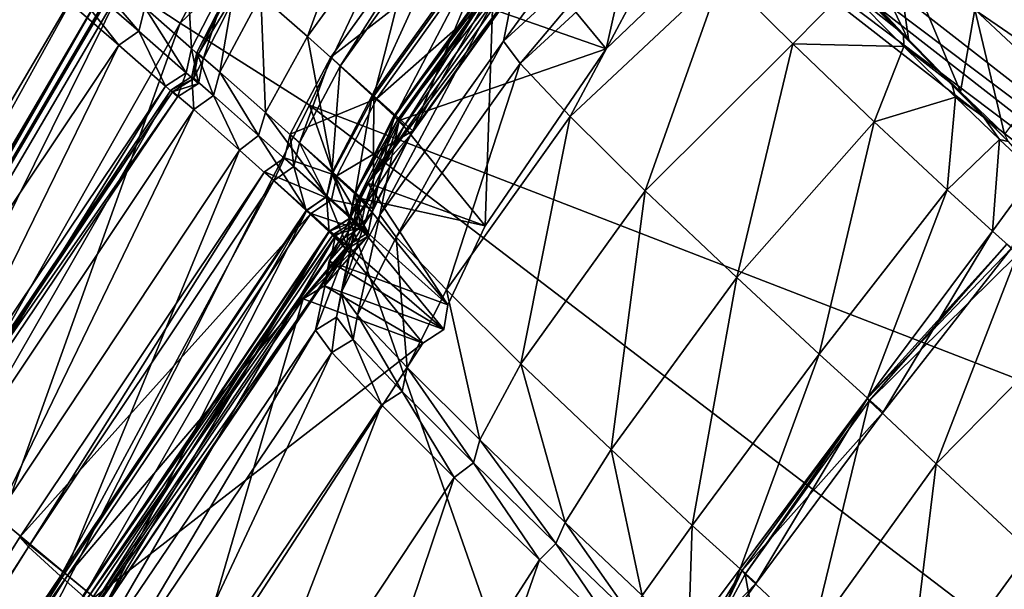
# Model space of a CAD drawing. Header units: millimetres. Extents: x 2387 to 13955, y -4964 to 364.
# Tile 916 of 1056: x 4475.01 to 4483.06, y 206.62 to 211.27. Entities that reach past the tile are written whole.
import ezdxf

# ---------------------------------------------------------------- set-up
doc = ezdxf.new("R2010")
doc.units = ezdxf.units.MM
doc.header["$MEASUREMENT"] = 0
doc.layers.add('Predefinito', color=7, linetype='Continuous', true_color=0x000000)

# ---------------------------------------------------------------- blocks, each defined once
blk = doc.blocks.new('Blocco 08')
at = {"layer": 'Predefinito'}
for points in [[(-456.5203, -63.6541, 774.955), (-447.3394, -70.8139, 729.9632), (-446.2287, -70.9993, 730.2546)], [(-446.2287, -70.9993, 730.2546), (-455.4466, -63.8082, 775.3574), (-456.5203, -63.6541, 774.955)], [(-455.4466, -63.8082, 775.3574), (-446.2287, -70.9993, 730.2546), (-444.768, -70.0192, 730.3865)], [(-447.0364, -71.9284, 730.2269), (-456.2589, -64.7375, 775.3282), (-457.0427, -66.3097, 775.4186)], [(-456.2589, -64.7375, 775.3282), (-447.0364, -71.9284, 730.2269), (-447.3786, -70.86, 729.96)], [(-447.8025, -73.5097, 730.2833), (-457.0427, -66.3097, 775.4186), (-458.0989, -67.7052, 775.3619)], [(-457.0427, -66.3097, 775.4186), (-447.8025, -73.5097, 730.2833), (-447.0364, -71.9284, 730.2269)], [(-448.8542, -74.9034, 730.2335), (-458.0989, -67.7052, 775.3619), (-458.6128, -68.2147, 775.2918)], [(-458.0989, -67.7052, 775.3619), (-448.8542, -74.9034, 730.2335), (-447.8025, -73.5097, 730.2833)], [(-461.793, -70.6076, 782.035), (-461.3259, -70.9176, 780.265), (-459.6984, -67.8557, 780.2713)], [(-458.8171, -68.5262, 775.2842), (-459.6984, -67.8557, 780.2713), (-461.3259, -70.9176, 780.265)], [(-449.3709, -75.4082, 730.1806), (-458.6128, -68.2147, 775.2918), (-458.784, -68.3246, 775.2535)], [(-458.6128, -68.2147, 775.2918), (-449.3709, -75.4082, 730.1806), (-448.8542, -74.9034, 730.2335)], [(-449.5454, -75.5168, 730.1506), (-458.784, -68.3246, 775.2535), (-458.8171, -68.5262, 775.2842)], [(-458.784, -68.3246, 775.2535), (-449.5454, -75.5168, 730.1506), (-449.3709, -75.4082, 730.1806)], [(-461.3259, -70.9176, 780.265), (-460.2669, -71.5867, 775.2701), (-458.8171, -68.5262, 775.2842)], [(-449.5736, -75.7193, 730.1734), (-458.8171, -68.5262, 775.2842), (-460.2669, -71.5867, 775.2701)], [(-458.8171, -68.5262, 775.2842), (-449.5736, -75.7193, 730.1734), (-449.5454, -75.5168, 730.1506)], [(-458.6826, -71.0632, 28.3447), (-458.5304, -70.2932, 77.5342), (-457.2751, -69.1434, 77.5771)], [(-457.2751, -69.1434, 77.5771), (-457.4228, -69.9128, 28.3986), (-458.6826, -71.0632, 28.3447)], [(-460.2843, -71.027, 427.3344), (-460.6659, -70.6911, 429.7027), (-459.6439, -69.2749, 429.7283)], [(-459.6439, -69.2749, 429.7283), (-459.2598, -69.6128, 427.3475), (-460.2843, -71.027, 427.3344)], [(-455.3693, -71.0635, 19.046), (-455.8374, -70.5909, 21.8104), (-456.0733, -69.5978, 21.5477)], [(-456.0733, -69.5978, 21.5477), (-455.4971, -70.1699, 18.5871), (-455.3693, -71.0635, 19.046)], [(-454.2372, -71.3598, 16.2091), (-454.8321, -70.8042, 16.9243), (-453.6946, -69.5481, 16.73)], [(-459.7408, -71.5119, 426.5328), (-460.2843, -71.027, 427.3344), (-459.2598, -69.6128, 427.3475)], [(-459.2598, -69.6128, 427.3475), (-458.7195, -70.0955, 426.5506), (-459.7408, -71.5119, 426.5328)], [(-457.8427, -71.1269, 218.5394), (-458.7732, -70.8034, 360.4246), (-457.5114, -69.6484, 360.4532)], [(-457.5114, -69.6484, 360.4532), (-456.6017, -69.9411, 218.5807), (-457.8427, -71.1269, 218.5394)], [(-467.5919, -78.8592, 787.9839), (-462.4532, -70.1332, 788.1242), (-463.0234, -69.6915, 788.9097)], [(-460.0161, -71.2673, 422.9284), (-460.093, -71.1958, 425.3433), (-459.0721, -69.7787, 425.3953)], [(-458.7007, -70.1132, 426.3401), (-459.0721, -69.7787, 425.3953), (-460.093, -71.1958, 425.3433)], [(-459.0721, -69.7787, 425.3953), (-458.9974, -69.8498, 422.9658), (-460.0161, -71.2673, 422.9284)], [(-459.757, -71.5088, 420.5203), (-460.0161, -71.2673, 422.9284), (-458.9974, -69.8498, 422.9658)], [(-458.9974, -69.8498, 422.9658), (-458.7373, -70.0906, 420.5441), (-459.757, -71.5088, 420.5203)], [(-458.547, -71.2467, 24.9658), (-458.6826, -71.0632, 28.3447), (-457.4228, -69.9128, 28.3986)], [(-457.4228, -69.9128, 28.3986), (-457.2918, -70.0927, 25.0462), (-458.547, -71.2467, 24.9658)], [(-458.5304, -70.2932, 77.5342), (-457.8427, -71.1269, 218.5394), (-456.6017, -69.9411, 218.5807)], [(-462.4532, -70.1332, 788.1242), (-467.5919, -78.8592, 787.9839), (-467.1665, -79.1375, 785.6185)], [(-467.1665, -79.1375, 785.6185), (-462.0479, -70.4326, 785.7742), (-462.4532, -70.1332, 788.1242)], [(-461.6613, -70.983, 435.3233), (-462.4702, -70.2798, 440.3502), (-462.4272, -70.0839, 440.3204)], [(-462.4272, -70.0839, 440.3204), (-461.6145, -70.7883, 435.2885), (-461.6613, -70.983, 435.3233)], [(-461.2332, -71.1252, 433.4865), (-461.6145, -70.7883, 435.2885), (-461.2842, -70.1588, 435.2443)], [(-461.2842, -70.1588, 435.2443), (-460.9067, -70.4931, 433.4556), (-461.2332, -71.1252, 433.4865)], [(-460.093, -71.1958, 425.3433), (-459.7179, -71.5316, 426.295), (-458.7007, -70.1132, 426.3401)], [(-459.5718, -71.6792, 419.5992), (-459.757, -71.5088, 420.5203), (-458.7373, -70.0906, 420.5441)], [(-459.4239, -71.7957, 426.4631), (-459.7408, -71.5119, 426.5328), (-458.7195, -70.0955, 426.5506)], [(-458.4064, -70.3768, 426.4951), (-458.7007, -70.1132, 426.3401), (-459.7179, -71.5316, 426.295)], [(-458.7373, -70.0906, 420.5441), (-458.554, -70.2597, 419.6237), (-459.5718, -71.6792, 419.5992)], [(-458.7195, -70.0955, 426.5506), (-458.4064, -70.3768, 426.4951), (-459.4239, -71.7957, 426.4631)], [(-458.1383, -71.6796, 21.3925), (-458.547, -71.2467, 24.9658), (-457.2918, -70.0927, 25.0462)], [(-457.2918, -70.0927, 25.0462), (-456.8946, -70.5147, 21.5214), (-458.1383, -71.6796, 21.3925)], [(-456.2035, -70.1979, 25.1898), (-455.8374, -70.5909, 21.8104), (-455.415, -71.006, 21.9928)], [(-455.415, -71.006, 21.9928), (-455.7615, -70.6333, 25.2756), (-456.2035, -70.1979, 25.1898)], [(-454.9492, -71.4768, 17.6144), (-455.3693, -71.0635, 19.046), (-455.4971, -70.1699, 18.5871)], [(-455.4971, -70.1699, 18.5871), (-454.8321, -70.8042, 16.9243), (-454.9492, -71.4768, 17.6144)], [(-461.8254, -71.0954, 435.2816), (-462.6379, -70.3906, 440.3134), (-462.4702, -70.2798, 440.3502)], [(-462.4702, -70.2798, 440.3502), (-461.6613, -70.983, 435.3233), (-461.8254, -71.0954, 435.2816)], [(-458.5304, -70.2932, 77.5342), (-458.6826, -71.0632, 28.3447), (-459.6936, -72.4804, 28.3118)], [(-459.6936, -72.4804, 28.3118), (-459.5352, -71.7106, 77.4998), (-458.5304, -70.2932, 77.5342)], [(-459.4374, -71.8224, 412.2115), (-459.5775, -71.6759, 417.3605), (-458.5621, -70.2553, 417.4057)], [(-458.5307, -70.2816, 419.2552), (-458.5621, -70.2553, 417.4057), (-459.5775, -71.6759, 417.3605)], [(-459.5775, -71.6759, 417.3605), (-459.5466, -71.7023, 419.2133), (-458.5307, -70.2816, 419.2552)], [(-459.4913, -71.7513, 419.4149), (-459.5718, -71.6792, 419.5992), (-458.554, -70.2597, 419.6237)], [(-458.4752, -70.3314, 419.4467), (-458.5307, -70.2816, 419.2552), (-459.5466, -71.7023, 419.2133)], [(-457.8427, -71.1269, 218.5394), (-458.5304, -70.2932, 77.5342), (-459.5352, -71.7106, 77.4998)], [(-458.554, -70.2597, 419.6237), (-458.4752, -70.3314, 419.4467), (-459.4913, -71.7513, 419.4149)], [(-458.5621, -70.2553, 417.4057), (-458.4201, -70.4017, 412.2545), (-459.4374, -71.8224, 412.2115)], [(-462.6379, -70.3906, 440.3134), (-461.8254, -71.0954, 435.2816), (-463.8285, -74.0806, 435.1555)], [(-458.4201, -70.4017, 412.2545), (-458.7732, -70.8034, 360.4246), (-459.7899, -72.2232, 360.3871)], [(-459.7899, -72.2232, 360.3871), (-459.4374, -71.8224, 412.2115), (-458.4201, -70.4017, 412.2545)], [(-459.7179, -71.5316, 426.295), (-459.4239, -71.7957, 426.4631), (-458.4064, -70.3768, 426.4951)], [(-459.5466, -71.7023, 419.2133), (-459.4913, -71.7513, 419.4149), (-458.4752, -70.3314, 419.4467)], [(-462.0479, -70.4326, 785.7742), (-467.1665, -79.1375, 785.6185), (-466.9505, -79.293, 783.1985)], [(-466.9505, -79.293, 783.1985), (-461.8369, -70.5818, 783.3663), (-462.0479, -70.4326, 785.7742)], [(-461.8894, -70.533, 782.2072), (-467.0152, -79.2714, 782.049), (-466.9144, -79.3345, 781.8836)], [(-466.9644, -79.2969, 782.2482), (-467.0152, -79.2714, 782.049), (-461.8894, -70.533, 782.2072)], [(-461.8894, -70.533, 782.2072), (-461.8449, -70.5698, 782.4144), (-466.9644, -79.2969, 782.2482)], [(-466.9144, -79.3345, 781.8836), (-461.793, -70.6076, 782.035), (-461.8894, -70.533, 782.2072)], [(-461.1362, -71.21, 433.2844), (-461.2332, -71.1252, 433.4865), (-460.9067, -70.4931, 433.4556)], [(-461.0017, -71.3157, 429.721), (-461.1887, -71.1564, 432.0981), (-460.8654, -70.5231, 432.1207)], [(-460.8576, -70.5344, 433.0732), (-460.8654, -70.5231, 432.1207), (-461.1887, -71.1564, 432.0981)], [(-461.1887, -71.1564, 432.0981), (-461.1773, -71.171, 433.0528), (-460.8576, -70.5344, 433.0732)], [(-460.8154, -70.5744, 433.2802), (-460.8576, -70.5344, 433.0732), (-461.1773, -71.171, 433.0528)], [(-460.9067, -70.4931, 433.4556), (-460.8154, -70.5744, 433.2802), (-461.1362, -71.21, 433.2844)], [(-460.8654, -70.5231, 432.1207), (-460.6659, -70.6911, 429.7027), (-461.0017, -71.3157, 429.721)], [(-457.5243, -72.2861, 18.3666), (-458.1383, -71.6796, 21.3925), (-456.8946, -70.5147, 21.5214)], [(-456.8946, -70.5147, 21.5214), (-456.3177, -71.087, 18.5607), (-457.5243, -72.2861, 18.3666)], [(-456.3177, -71.087, 18.5607), (-456.8946, -70.5147, 21.5214), (-455.877, -70.6357, 21.8104)], [(-466.9505, -79.293, 783.1985), (-466.9644, -79.2969, 782.2482), (-461.8449, -70.5698, 782.4144)], [(-461.8449, -70.5698, 782.4144), (-461.8369, -70.5818, 783.3663), (-466.9505, -79.293, 783.1985)], [(-461.793, -70.6076, 782.035), (-466.9144, -79.3345, 781.8836), (-466.2667, -79.6248, 780.1202)], [(-466.2667, -79.6248, 780.1202), (-461.3259, -70.9176, 780.265), (-461.793, -70.6076, 782.035)], [(-461.1773, -71.171, 433.0528), (-461.1362, -71.21, 433.2844), (-460.8154, -70.5744, 433.2802)], [(-455.877, -70.6357, 21.8104), (-455.4097, -71.1079, 19.0429), (-456.3177, -71.087, 18.5607)], [(-455.7615, -70.6333, 25.2756), (-455.415, -71.006, 21.9928), (-455.877, -70.6357, 21.8104)], [(-455.4097, -71.1079, 19.0429), (-455.877, -70.6357, 21.8104), (-455.415, -71.006, 21.9928)], [(-455.8374, -70.5909, 21.8104), (-455.3693, -71.0635, 19.046), (-455.0198, -71.4126, 19.3578)], [(-455.0198, -71.4126, 19.3578), (-455.415, -71.006, 21.9928), (-455.8374, -70.5909, 21.8104)], [(-460.628, -71.6466, 427.3928), (-461.0017, -71.3157, 429.721), (-460.6659, -70.6911, 429.7027)], [(-460.6659, -70.6911, 429.7027), (-460.2843, -71.027, 427.3344), (-460.628, -71.6466, 427.3928)], [(-461.2759, -71.3216, 433.5137), (-461.6613, -70.983, 435.3233), (-461.6145, -70.7883, 435.2885)], [(-461.6145, -70.7883, 435.2885), (-461.2332, -71.1252, 433.4865), (-461.2759, -71.3216, 433.5137)], [(-458.8315, -72.5715, 218.5049), (-459.7899, -72.2232, 360.3871), (-458.7732, -70.8034, 360.4246)], [(-458.7732, -70.8034, 360.4246), (-457.8427, -71.1269, 218.5394), (-458.8315, -72.5715, 218.5049)], [(-454.5889, -71.8234, 16.9682), (-454.9492, -71.4768, 17.6144), (-454.8321, -70.8042, 16.9243)], [(-454.8321, -70.8042, 16.9243), (-454.2372, -71.3598, 16.2091), (-454.5889, -71.8234, 16.9682)], [(-461.3259, -70.9176, 780.265), (-466.2667, -79.6248, 780.1202), (-464.685, -80.2787, 775.1274)], [(-464.685, -80.2787, 775.1274), (-460.2669, -71.5867, 775.2701), (-461.3259, -70.9176, 780.265)], [(-461.4442, -71.4326, 433.4794), (-461.8254, -71.0954, 435.2816), (-461.6613, -70.983, 435.3233)], [(-461.6613, -70.983, 435.3233), (-461.2759, -71.3216, 433.5137), (-461.4442, -71.4326, 433.4794)], [(-460.0765, -72.1375, 426.5749), (-460.628, -71.6466, 427.3928), (-460.2843, -71.027, 427.3344)], [(-460.2843, -71.027, 427.3344), (-459.7408, -71.5119, 426.5328), (-460.0765, -72.1375, 426.5749)], [(-455.415, -71.006, 21.9928), (-455.0198, -71.4126, 19.3578), (-455.4097, -71.1079, 19.0429)], [(-463.4481, -74.4102, 433.3666), (-463.8285, -74.0806, 435.1555), (-461.8254, -71.0954, 435.2816)], [(-461.8254, -71.0954, 435.2816), (-461.4442, -71.4326, 433.4794), (-463.4481, -74.4102, 433.3666)], [(-461.1752, -71.4089, 433.295), (-461.2759, -71.3216, 433.5137), (-461.2332, -71.1252, 433.4865)], [(-461.2332, -71.1252, 433.4865), (-461.1362, -71.21, 433.2844), (-461.1752, -71.4089, 433.295)], [(-459.5585, -72.6637, 24.9352), (-459.6936, -72.4804, 28.3118), (-458.6826, -71.0632, 28.3447)], [(-458.6826, -71.0632, 28.3447), (-458.547, -71.2467, 24.9658), (-459.5585, -72.6637, 24.9352)], [(-459.5352, -71.7106, 77.4998), (-458.8315, -72.5715, 218.5049), (-457.8427, -71.1269, 218.5394)], [(-456.7768, -72.9932, 16.6249), (-457.5243, -72.2861, 18.3666), (-456.3177, -71.087, 18.5607)], [(-456.3177, -71.087, 18.5607), (-455.653, -71.7216, 16.8966), (-456.7768, -72.9932, 16.6249)], [(-455.653, -71.7216, 16.8966), (-456.3177, -71.087, 18.5607), (-455.4097, -71.1079, 19.0429)], [(-455.4097, -71.1079, 19.0429), (-454.9896, -71.5217, 17.613), (-455.653, -71.7216, 16.8966)], [(-454.9896, -71.5217, 17.613), (-455.4097, -71.1079, 19.0429), (-455.0198, -71.4126, 19.3578)], [(-455.3693, -71.0635, 19.046), (-454.9492, -71.4768, 17.6144), (-454.7627, -71.678, 18.0828)], [(-454.7627, -71.678, 18.0828), (-455.0198, -71.4126, 19.3578), (-455.3693, -71.0635, 19.046)], [(-461.0516, -71.5072, 429.7398), (-461.2288, -71.3528, 432.0875), (-461.1887, -71.1564, 432.0981)], [(-461.1773, -71.171, 433.0528), (-461.1887, -71.1564, 432.0981), (-461.2288, -71.3528, 432.0875)], [(-461.2288, -71.3528, 432.0875), (-461.2155, -71.3702, 433.046), (-461.1773, -71.171, 433.0528)], [(-461.1362, -71.21, 433.2844), (-461.1773, -71.171, 433.0528), (-461.2155, -71.3702, 433.046)], [(-461.1887, -71.1564, 432.0981), (-461.0017, -71.3157, 429.721), (-461.0516, -71.5072, 429.7398)], [(-460.3495, -71.8946, 422.9061), (-460.4253, -71.8232, 425.2842), (-460.093, -71.1958, 425.3433)], [(-459.7179, -71.5316, 426.295), (-460.093, -71.1958, 425.3433), (-460.4253, -71.8232, 425.2842)], [(-460.093, -71.1958, 425.3433), (-460.0161, -71.2673, 422.9284), (-460.3495, -71.8946, 422.9061)], [(-461.2155, -71.3702, 433.046), (-461.1752, -71.4089, 433.295), (-461.1362, -71.21, 433.2844)], [(-460.0851, -72.1392, 420.5453), (-460.3495, -71.8946, 422.9061), (-460.0161, -71.2673, 422.9284)], [(-460.0161, -71.2673, 422.9284), (-459.757, -71.5088, 420.5203), (-460.0851, -72.1392, 420.5453)], [(-459.1493, -73.0942, 21.37), (-459.5585, -72.6637, 24.9352), (-458.547, -71.2467, 24.9658)], [(-458.547, -71.2467, 24.9658), (-458.1383, -71.6796, 21.3925), (-459.1493, -73.0942, 21.37)], [(-461.3472, -71.5174, 433.2774), (-461.4442, -71.4326, 433.4794), (-461.2759, -71.3216, 433.5137)], [(-461.2126, -71.6228, 429.7139), (-461.4006, -71.4631, 432.0898), (-461.2288, -71.3528, 432.0875)], [(-461.2155, -71.3702, 433.046), (-461.2288, -71.3528, 432.0875), (-461.4006, -71.4631, 432.0898)], [(-461.2759, -71.3216, 433.5137), (-461.1752, -71.4089, 433.295), (-461.3472, -71.5174, 433.2774)], [(-461.2288, -71.3528, 432.0875), (-461.0516, -71.5072, 429.7398), (-461.2126, -71.6228, 429.7139)], [(-460.6844, -71.8345, 427.4359), (-461.0516, -71.5072, 429.7398), (-461.0017, -71.3157, 429.721)], [(-461.0017, -71.3157, 429.721), (-460.628, -71.6466, 427.3928), (-460.6844, -71.8345, 427.4359)], [(-463.3545, -74.4881, 433.1896), (-463.4481, -74.4102, 433.3666), (-461.4442, -71.4326, 433.4794)], [(-461.4442, -71.4326, 433.4794), (-461.3472, -71.5174, 433.2774), (-463.3545, -74.4881, 433.1896)], [(-461.4006, -71.4631, 432.0898), (-461.3881, -71.478, 433.0458), (-461.2155, -71.3702, 433.046)], [(-461.1752, -71.4089, 433.295), (-461.2155, -71.3702, 433.046), (-461.3881, -71.478, 433.0458)], [(-461.3881, -71.478, 433.0458), (-461.3472, -71.5174, 433.2774), (-461.1752, -71.4089, 433.295)], [(-455.0198, -71.4126, 19.3578), (-454.7627, -71.678, 18.0828), (-454.9896, -71.5217, 17.613)], [(-463.2113, -74.6142, 429.614), (-463.4094, -74.4442, 432.0318), (-461.4006, -71.4631, 432.0898)], [(-461.3881, -71.478, 433.0458), (-461.4006, -71.4631, 432.0898), (-463.4094, -74.4442, 432.0318)], [(-463.4094, -74.4442, 432.0318), (-463.3987, -74.4513, 432.9854), (-461.3881, -71.478, 433.0458)], [(-461.3472, -71.5174, 433.2774), (-461.3881, -71.478, 433.0458), (-463.3987, -74.4513, 432.9854)], [(-463.3987, -74.4513, 432.9854), (-463.3545, -74.4881, 433.1896), (-461.3472, -71.5174, 433.2774)], [(-461.4006, -71.4631, 432.0898), (-461.2126, -71.6228, 429.7139), (-463.2113, -74.6142, 429.614)], [(-460.8405, -71.9543, 427.3843), (-461.2126, -71.6228, 429.7139), (-461.0516, -71.5072, 429.7398)], [(-461.0516, -71.5072, 429.7398), (-460.6844, -71.8345, 427.4359), (-460.8405, -71.9543, 427.3843)], [(-459.8954, -72.3127, 419.6221), (-460.0851, -72.1392, 420.5453), (-459.757, -71.5088, 420.5203)], [(-459.7475, -72.429, 426.4645), (-460.0765, -72.1375, 426.5749), (-459.7408, -71.5119, 426.5328)], [(-459.757, -71.5088, 420.5203), (-459.5718, -71.6792, 419.5992), (-459.8954, -72.3127, 419.6221)], [(-459.7408, -71.5119, 426.5328), (-459.4239, -71.7957, 426.4631), (-459.7475, -72.429, 426.4645)], [(-455.0571, -72.2772, 16.1829), (-455.653, -71.7216, 16.8966), (-454.9896, -71.5217, 17.613)], [(-454.9896, -71.5217, 17.613), (-454.6286, -71.8678, 16.9665), (-455.0571, -72.2772, 16.1829)], [(-454.6286, -71.8678, 16.9665), (-454.9896, -71.5217, 17.613), (-454.7627, -71.678, 18.0828)], [(-454.9492, -71.4768, 17.6144), (-454.5889, -71.8234, 16.9682), (-454.5586, -71.8834, 17.4824)], [(-454.5586, -71.8834, 17.4824), (-454.7627, -71.678, 18.0828), (-454.9492, -71.4768, 17.6144)], [(-460.2669, -71.5867, 775.2701), (-464.685, -80.2787, 775.1274), (-454.7012, -87.4628, 730.0289)], [(-460.4253, -71.8232, 425.2842), (-460.0454, -72.1631, 426.2512), (-459.7179, -71.5316, 426.295)], [(-454.7012, -87.4628, 730.0289), (-450.8337, -78.7789, 730.1541), (-460.2669, -71.5867, 775.2701)], [(-460.2669, -71.5867, 775.2701), (-450.8337, -78.7789, 730.1541), (-449.5736, -75.7193, 730.1734)], [(-459.4239, -71.7957, 426.4631), (-459.7179, -71.5316, 426.295), (-460.0454, -72.1631, 426.2512)], [(-462.8256, -74.9435, 427.2469), (-463.2113, -74.6142, 429.614), (-461.2126, -71.6228, 429.7139)], [(-461.2126, -71.6228, 429.7139), (-460.8405, -71.9543, 427.3843), (-462.8256, -74.9435, 427.2469)], [(-460.1257, -72.3299, 426.6097), (-460.6844, -71.8345, 427.4359), (-460.628, -71.6466, 427.3928)], [(-460.628, -71.6466, 427.3928), (-460.0765, -72.1375, 426.5749), (-460.1257, -72.3299, 426.6097)], [(-459.7567, -72.4586, 412.1789), (-459.8995, -72.311, 417.3148), (-459.5775, -71.6759, 417.3605)], [(-459.5466, -71.7023, 419.2133), (-459.5775, -71.6759, 417.3605), (-459.8995, -72.311, 417.3148)], [(-459.8114, -72.3876, 419.4094), (-459.8954, -72.3127, 419.6221), (-459.5718, -71.6792, 419.5992)], [(-459.5718, -71.6792, 419.5992), (-459.4913, -71.7513, 419.4149), (-459.8114, -72.3876, 419.4094)], [(-459.5775, -71.6759, 417.3605), (-459.4374, -71.8224, 412.2115), (-459.7567, -72.4586, 412.1789)], [(-458.5398, -73.6968, 18.3516), (-459.1493, -73.0942, 21.37), (-458.1383, -71.6796, 21.3925)], [(-458.1383, -71.6796, 21.3925), (-457.5243, -72.2861, 18.3666), (-458.5398, -73.6968, 18.3516)], [(-454.7627, -71.678, 18.0828), (-454.5586, -71.8834, 17.4824), (-454.6286, -71.8678, 16.9665)], [(-460.0096, -73.1172, 28.3043), (-459.8479, -72.3476, 77.4879), (-459.5352, -71.7106, 77.4998)], [(-459.5352, -71.7106, 77.4998), (-459.6936, -72.4804, 28.3118), (-460.0096, -73.1172, 28.3043)], [(-459.8995, -72.311, 417.3148), (-459.866, -72.3385, 419.1845), (-459.5466, -71.7023, 419.2133)], [(-459.4913, -71.7513, 419.4149), (-459.5466, -71.7023, 419.2133), (-459.866, -72.3385, 419.1845)], [(-459.866, -72.3385, 419.1845), (-459.8114, -72.3876, 419.4094), (-459.4913, -71.7513, 419.4149)], [(-458.8315, -72.5715, 218.5049), (-459.5352, -71.7106, 77.4998), (-459.8479, -72.3476, 77.4879)], [(-456.1021, -73.6204, 15.8883), (-456.7768, -72.9932, 16.6249), (-455.653, -71.7216, 16.8966)], [(-455.653, -71.7216, 16.8966), (-455.0571, -72.2772, 16.1829), (-456.1021, -73.6204, 15.8883)], [(-460.2893, -72.4458, 426.5665), (-460.8405, -71.9543, 427.3843), (-460.6844, -71.8345, 427.4359)], [(-460.6844, -71.8345, 427.4359), (-460.1257, -72.3299, 426.6097), (-460.2893, -72.4458, 426.5665)], [(-460.3969, -72.0878, 422.8989), (-460.4718, -72.0163, 425.249), (-460.4253, -71.8232, 425.2842)], [(-460.0454, -72.1631, 426.2512), (-460.4253, -71.8232, 425.2842), (-460.4718, -72.0163, 425.249)], [(-460.4253, -71.8232, 425.2842), (-460.3495, -71.8946, 422.9061), (-460.3969, -72.0878, 422.8989)], [(-460.1082, -72.8605, 360.3699), (-459.7567, -72.4586, 412.1789), (-459.4374, -71.8224, 412.2115)], [(-459.4374, -71.8224, 412.2115), (-459.7899, -72.2232, 360.3871), (-460.1082, -72.8605, 360.3699)], [(-460.0454, -72.1631, 426.2512), (-459.7475, -72.429, 426.4645), (-459.4239, -71.7957, 426.4631)], [(-460.1298, -72.3339, 420.5662), (-460.3969, -72.0878, 422.8989), (-460.3495, -71.8946, 422.9061)], [(-460.3495, -71.8946, 422.9061), (-460.0851, -72.1392, 420.5453), (-460.1298, -72.3339, 420.5662)], [(-454.6876, -72.6146, 16.0691), (-455.0571, -72.2772, 16.1829), (-454.6286, -71.8678, 16.9665)], [(-454.6286, -71.8678, 16.9665), (-454.3376, -72.1376, 16.5565), (-454.6876, -72.6146, 16.0691)], [(-454.3376, -72.1376, 16.5565), (-454.6286, -71.8678, 16.9665), (-454.5586, -71.8834, 17.4824)], [(-462.2679, -75.4061, 426.4432), (-462.8256, -74.9435, 427.2469), (-460.8405, -71.9543, 427.3843)], [(-460.8405, -71.9543, 427.3843), (-460.2893, -72.4458, 426.5665), (-462.2679, -75.4061, 426.4432)], [(-460.5606, -72.2018, 422.8991), (-460.6366, -72.1307, 425.2772), (-460.4718, -72.0163, 425.249)], [(-460.0878, -72.3591, 426.2271), (-460.4718, -72.0163, 425.249), (-460.6366, -72.1307, 425.2772)], [(-460.4718, -72.0163, 425.249), (-460.3969, -72.0878, 422.8989), (-460.5606, -72.2018, 422.8991)], [(-460.2961, -72.4463, 420.5384), (-460.5606, -72.2018, 422.8991), (-460.3969, -72.0878, 422.8989)], [(-460.4718, -72.0163, 425.249), (-460.0878, -72.3591, 426.2271), (-460.0454, -72.1631, 426.2512)], [(-460.3969, -72.0878, 422.8989), (-460.1298, -72.3339, 420.5662), (-460.2961, -72.4463, 420.5384)], [(-462.5634, -75.1909, 422.8386), (-462.6343, -75.1121, 425.2546), (-460.6366, -72.1307, 425.2772)], [(-460.2569, -72.4713, 426.2441), (-460.6366, -72.1307, 425.2772), (-462.6343, -75.1121, 425.2546)], [(-460.6366, -72.1307, 425.2772), (-460.5606, -72.2018, 422.8991), (-462.5634, -75.1909, 422.8386)], [(-460.6366, -72.1307, 425.2772), (-460.2569, -72.4713, 426.2441), (-460.0878, -72.3591, 426.2271)], [(-459.9364, -72.51, 419.6417), (-460.1298, -72.3339, 420.5662), (-460.0851, -72.1392, 420.5453)], [(-459.7895, -72.6262, 426.4698), (-460.1257, -72.3299, 426.6097), (-460.0765, -72.1375, 426.5749)], [(-459.7475, -72.429, 426.4645), (-460.0454, -72.1631, 426.2512), (-460.0878, -72.3591, 426.2271)], [(-460.0851, -72.1392, 420.5453), (-459.8954, -72.3127, 419.6221), (-459.9364, -72.51, 419.6417)], [(-460.0765, -72.1375, 426.5749), (-459.7475, -72.429, 426.4645), (-459.7895, -72.6262, 426.4698)], [(-454.5308, -72.7537, 16.1202), (-454.6876, -72.6146, 16.0691), (-454.3376, -72.1376, 16.5565)], [(-462.302, -75.4307, 420.4318), (-462.5634, -75.1909, 422.8386), (-460.5606, -72.2018, 422.8991)], [(-460.5606, -72.2018, 422.8991), (-460.2961, -72.4463, 420.5384), (-462.302, -75.4307, 420.4318)], [(-459.1365, -73.2166, 218.4922), (-460.1082, -72.8605, 360.3699), (-459.7899, -72.2232, 360.3871)], [(-459.7899, -72.2232, 360.3871), (-458.8315, -72.5715, 218.5049), (-459.1365, -73.2166, 218.4922)], [(-460.1064, -72.6198, 419.6136), (-460.2961, -72.4463, 420.5384), (-460.1298, -72.3339, 420.5662)], [(-459.9605, -72.7376, 426.4561), (-460.2893, -72.4458, 426.5665), (-460.1257, -72.3299, 426.6097)], [(-460.1298, -72.3339, 420.5662), (-459.9364, -72.51, 419.6417), (-460.1064, -72.6198, 419.6136)], [(-460.1257, -72.3299, 426.6097), (-459.7895, -72.6262, 426.4698), (-459.9605, -72.7376, 426.4561)], [(-459.7948, -72.6579, 412.1614), (-459.9391, -72.5091, 417.2921), (-459.8995, -72.311, 417.3148)], [(-459.866, -72.3385, 419.1845), (-459.8995, -72.311, 417.3148), (-459.9391, -72.5091, 417.2921)], [(-459.8498, -72.5868, 419.4134), (-459.9364, -72.51, 419.6417), (-459.8954, -72.3127, 419.6221)], [(-459.8995, -72.311, 417.3148), (-459.7567, -72.4586, 412.1789), (-459.7948, -72.6579, 412.1614)], [(-459.8954, -72.3127, 419.6221), (-459.8114, -72.3876, 419.4094), (-459.8498, -72.5868, 419.4134)], [(-457.8036, -74.3978, 16.6223), (-458.5398, -73.6968, 18.3516), (-457.5243, -72.2861, 18.3666)], [(-457.5243, -72.2861, 18.3666), (-456.7768, -72.9932, 16.6249), (-457.8036, -74.3978, 16.6223)], [(-455.7075, -73.9785, 15.8713), (-456.1021, -73.6204, 15.8883), (-455.0571, -72.2772, 16.1829)], [(-455.0571, -72.2772, 16.1829), (-454.6876, -72.6146, 16.0691), (-455.7075, -73.9785, 15.8713)], [(-459.7895, -72.6262, 426.4698), (-460.0878, -72.3591, 426.2271), (-460.2569, -72.4713, 426.2441)], [(-460.0878, -72.3591, 426.2271), (-459.7895, -72.6262, 426.4698), (-459.7475, -72.429, 426.4645)], [(-459.8479, -72.3476, 77.4879), (-460.0096, -73.1172, 28.3043), (-460.0458, -73.3164, 28.3044)], [(-460.0458, -73.3164, 28.3044), (-459.883, -72.5469, 77.4849), (-459.8479, -72.3476, 77.4879)], [(-459.9391, -72.5091, 417.2921), (-459.9048, -72.5372, 419.1696), (-459.866, -72.3385, 419.1845)], [(-459.8114, -72.3876, 419.4094), (-459.866, -72.3385, 419.1845), (-459.9048, -72.5372, 419.1696)], [(-459.9048, -72.5372, 419.1696), (-459.8498, -72.5868, 419.4134), (-459.8114, -72.3876, 419.4094)], [(-459.1365, -73.2166, 218.4922), (-459.8479, -72.3476, 77.4879), (-459.883, -72.5469, 77.4849)], [(-459.8479, -72.3476, 77.4879), (-459.1365, -73.2166, 218.4922), (-458.8315, -72.5715, 218.5049)], [(-462.6343, -75.1121, 425.2546), (-462.2451, -75.4259, 426.2067), (-460.2569, -72.4713, 426.2441)], [(-462.1138, -75.5964, 419.5108), (-462.302, -75.4307, 420.4318), (-460.2961, -72.4463, 420.5384)], [(-461.9415, -75.6753, 426.3745), (-462.2679, -75.4061, 426.4432), (-460.2893, -72.4458, 426.5665)], [(-459.9605, -72.7376, 426.4561), (-460.2569, -72.4713, 426.2441), (-462.2451, -75.4259, 426.2067)], [(-460.2961, -72.4463, 420.5384), (-460.1064, -72.6198, 419.6136), (-462.1138, -75.5964, 419.5108)], [(-460.2893, -72.4458, 426.5665), (-459.9605, -72.7376, 426.4561), (-461.9415, -75.6753, 426.3745)], [(-460.2569, -72.4713, 426.2441), (-459.9605, -72.7376, 426.4561), (-459.7895, -72.6262, 426.4698)], [(-459.7567, -72.4586, 412.1789), (-460.1082, -72.8605, 360.3699), (-460.1452, -73.0602, 360.365)], [(-460.1452, -73.0602, 360.365), (-459.7948, -72.6579, 412.1614), (-459.7567, -72.4586, 412.1789)], [(-459.8748, -73.2994, 24.9399), (-460.0096, -73.1172, 28.3043), (-459.6936, -72.4804, 28.3118)], [(-459.6936, -72.4804, 28.3118), (-459.5585, -72.6637, 24.9352), (-459.8748, -73.2994, 24.9399)], [(-460.2191, -73.4219, 28.2958), (-460.056, -72.6524, 77.4793), (-459.883, -72.5469, 77.4849)], [(-459.883, -72.5469, 77.4849), (-460.0458, -73.3164, 28.3044), (-460.2191, -73.4219, 28.2958)], [(-459.9672, -72.7648, 412.1705), (-460.1102, -72.6177, 417.3078), (-459.9391, -72.5091, 417.2921)], [(-459.9048, -72.5372, 419.1696), (-459.9391, -72.5091, 417.2921), (-460.1102, -72.6177, 417.3078)], [(-460.1102, -72.6177, 417.3078), (-460.0769, -72.6456, 419.1776), (-459.9048, -72.5372, 419.1696)], [(-460.0225, -72.695, 419.4024), (-460.1064, -72.6198, 419.6136), (-459.9364, -72.51, 419.6417)], [(-459.8498, -72.5868, 419.4134), (-459.9048, -72.5372, 419.1696), (-460.0769, -72.6456, 419.1776)], [(-459.1695, -73.4186, 218.4889), (-459.883, -72.5469, 77.4849), (-460.056, -72.6524, 77.4793)], [(-459.9364, -72.51, 419.6417), (-459.8498, -72.5868, 419.4134), (-460.0225, -72.695, 419.4024)], [(-459.9391, -72.5091, 417.2921), (-459.7948, -72.6579, 412.1614), (-459.9672, -72.7648, 412.1705)], [(-459.883, -72.5469, 77.4849), (-459.1695, -73.4186, 218.4889), (-459.1365, -73.2166, 218.4922)], [(-460.056, -72.6524, 77.4793), (-460.2191, -73.4219, 28.2958), (-462.231, -76.392, 28.2224)], [(-462.231, -76.392, 28.2224), (-462.0531, -75.6235, 77.4103), (-460.056, -72.6524, 77.4793)], [(-461.9834, -75.7451, 412.1232), (-462.1236, -75.5973, 417.2708), (-460.1102, -72.6177, 417.3078)], [(-460.0769, -72.6456, 419.1776), (-460.1102, -72.6177, 417.3078), (-462.1236, -75.5973, 417.2708)], [(-462.1236, -75.5973, 417.2708), (-462.0885, -75.6196, 419.1263), (-460.0769, -72.6456, 419.1776)], [(-462.0314, -75.6654, 419.3262), (-462.1138, -75.5964, 419.5108), (-460.1064, -72.6198, 419.6136)], [(-460.0225, -72.695, 419.4024), (-460.0769, -72.6456, 419.1776), (-462.0885, -75.6196, 419.1263)], [(-459.3415, -73.5293, 218.4837), (-460.056, -72.6524, 77.4793), (-462.0531, -75.6235, 77.4103)], [(-460.1064, -72.6198, 419.6136), (-460.0225, -72.695, 419.4024), (-462.0314, -75.6654, 419.3262)], [(-460.1102, -72.6177, 417.3078), (-459.9672, -72.7648, 412.1705), (-461.9834, -75.7451, 412.1232)], [(-460.0769, -72.6456, 419.1776), (-460.0225, -72.695, 419.4024), (-459.8498, -72.5868, 419.4134)], [(-460.056, -72.6524, 77.4793), (-459.3415, -73.5293, 218.4837), (-459.1695, -73.4186, 218.4889)], [(-455.5795, -74.092, 16.0446), (-455.7075, -73.9785, 15.8713), (-454.6876, -72.6146, 16.0691)], [(-454.6876, -72.6146, 16.0691), (-454.5308, -72.7537, 16.1202), (-455.5795, -74.092, 16.0446)], [(-462.0885, -75.6196, 419.1263), (-462.0314, -75.6654, 419.3262), (-460.0225, -72.695, 419.4024)], [(-460.3185, -73.1665, 360.3629), (-459.9672, -72.7648, 412.1705), (-459.7948, -72.6579, 412.1614)], [(-459.7948, -72.6579, 412.1614), (-460.1452, -73.0602, 360.365), (-460.3185, -73.1665, 360.3629)], [(-459.4707, -73.7269, 21.3933), (-459.8748, -73.2994, 24.9399), (-459.5585, -72.6637, 24.9352)], [(-459.5585, -72.6637, 24.9352), (-459.1493, -73.0942, 21.37), (-459.4707, -73.7269, 21.3933)], [(-454.5308, -72.7537, 16.1202), (-454.5698, -72.7213, 15.9091), (-455.7075, -73.9785, 15.8713)], [(-455.6948, -74.0008, 15.3392), (-455.7075, -73.9785, 15.8713), (-454.5698, -72.7213, 15.9091)], [(-454.5698, -72.7213, 15.9091), (-454.484, -72.8078, 15.4135), (-455.6948, -74.0008, 15.3392)], [(-459.9672, -72.7648, 412.1705), (-460.3185, -73.1665, 360.3629), (-462.3338, -76.1419, 360.3004)], [(-462.3338, -76.1419, 360.3004), (-461.9834, -75.7451, 412.1232), (-459.9672, -72.7648, 412.1705)], [(-462.2451, -75.4259, 426.2067), (-461.9415, -75.6753, 426.3745), (-459.9605, -72.7376, 426.4561)], [(-455.7075, -73.9785, 15.8713), (-455.5795, -74.092, 16.0446), (-454.5308, -72.7537, 16.1202)], [(-455.1473, -74.514, 14.4316), (-455.6948, -74.0008, 15.3392), (-454.484, -72.8078, 15.4135)], [(-454.484, -72.8078, 15.4135), (-453.9543, -73.3052, 14.6091), (-455.1473, -74.514, 14.4316)], [(-459.1695, -73.4186, 218.4889), (-460.1452, -73.0602, 360.365), (-460.1082, -72.8605, 360.3699)], [(-460.1082, -72.8605, 360.3699), (-459.1365, -73.2166, 218.4922), (-459.1695, -73.4186, 218.4889)], [(-457.1404, -75.0171, 15.889), (-457.8036, -74.3978, 16.6223), (-456.7768, -72.9932, 16.6249)], [(-456.7768, -72.9932, 16.6249), (-456.1021, -73.6204, 15.8883), (-457.1404, -75.0171, 15.889)], [(-459.3415, -73.5293, 218.4837), (-460.3185, -73.1665, 360.3629), (-460.1452, -73.0602, 360.365)], [(-460.1452, -73.0602, 360.365), (-459.1695, -73.4186, 218.4889), (-459.3415, -73.5293, 218.4837)], [(-459.9121, -73.4986, 24.9489), (-460.0458, -73.3164, 28.3044), (-460.0096, -73.1172, 28.3043)], [(-460.0096, -73.1172, 28.3043), (-459.8748, -73.2994, 24.9399), (-459.9121, -73.4986, 24.9489)], [(-458.8771, -74.3186, 18.402), (-459.4707, -73.7269, 21.3933), (-459.1493, -73.0942, 21.37)], [(-459.1493, -73.0942, 21.37), (-458.5398, -73.6968, 18.3516), (-458.8771, -74.3186, 18.402)], [(-461.3086, -76.5517, 218.4153), (-462.3338, -76.1419, 360.3004), (-460.3185, -73.1665, 360.3629)], [(-460.3185, -73.1665, 360.3629), (-459.3415, -73.5293, 218.4837), (-461.3086, -76.5517, 218.4153)], [(-459.511, -73.9241, 21.4155), (-459.9121, -73.4986, 24.9489), (-459.8748, -73.2994, 24.9399)], [(-459.8748, -73.2994, 24.9399), (-459.4707, -73.7269, 21.3933), (-459.511, -73.9241, 21.4155)], [(-460.0843, -73.605, 24.9329), (-460.2191, -73.4219, 28.2958), (-460.0458, -73.3164, 28.3044)], [(-460.0458, -73.3164, 28.3044), (-459.9121, -73.4986, 24.9489), (-460.0843, -73.605, 24.9329)], [(-454.3824, -75.2243, 13.5694), (-455.1473, -74.514, 14.4316), (-453.9543, -73.3052, 14.6091)], [(-462.0925, -76.5758, 24.8471), (-462.231, -76.392, 28.2224), (-460.2191, -73.4219, 28.2958)], [(-460.2191, -73.4219, 28.2958), (-460.0843, -73.605, 24.9329), (-462.0925, -76.5758, 24.8471)], [(-462.0531, -75.6235, 77.4103), (-461.3086, -76.5517, 218.4153), (-459.3415, -73.5293, 218.4837)], [(-459.6801, -74.0328, 21.3864), (-460.0843, -73.605, 24.9329), (-459.9121, -73.4986, 24.9489)], [(-459.9121, -73.4986, 24.9489), (-459.511, -73.9241, 21.4155), (-459.6801, -74.0328, 21.3864)], [(-461.6809, -77.0073, 21.2822), (-462.0925, -76.5758, 24.8471), (-460.0843, -73.605, 24.9329)], [(-460.0843, -73.605, 24.9329), (-459.6801, -74.0328, 21.3864), (-461.6809, -77.0073, 21.2822)], [(-456.7496, -75.3727, 15.8584), (-457.1404, -75.0171, 15.889), (-456.1021, -73.6204, 15.8883)], [(-456.1021, -73.6204, 15.8883), (-455.7075, -73.9785, 15.8713), (-456.7496, -75.3727, 15.8584)], [(-458.1776, -74.9925, 16.7047), (-458.8771, -74.3186, 18.402), (-458.5398, -73.6968, 18.3516)], [(-458.5398, -73.6968, 18.3516), (-457.8036, -74.3978, 16.6223), (-458.1776, -74.9925, 16.7047)], [(-458.9279, -74.507, 18.4435), (-459.511, -73.9241, 21.4155), (-459.4707, -73.7269, 21.3933)], [(-459.4707, -73.7269, 21.3933), (-458.8771, -74.3186, 18.402), (-458.9279, -74.507, 18.4435)], [(-459.0866, -74.625, 18.3951), (-459.6801, -74.0328, 21.3864), (-459.511, -73.9241, 21.4155)], [(-459.511, -73.9241, 21.4155), (-458.9279, -74.507, 18.4435), (-459.0866, -74.625, 18.3951)], [(-456.6175, -75.4874, 16.0134), (-456.7496, -75.3727, 15.8584), (-455.7075, -73.9785, 15.8713)], [(-456.7076, -75.4146, 15.3094), (-456.7315, -75.3848, 15.8364), (-455.7075, -73.9785, 15.8713)], [(-455.5795, -74.092, 16.0446), (-455.7075, -73.9785, 15.8713), (-456.7315, -75.3848, 15.8364)], [(-455.7075, -73.9785, 15.8713), (-455.6948, -74.0008, 15.3392), (-456.7076, -75.4146, 15.3094)], [(-456.1623, -75.9263, 14.4164), (-456.7076, -75.4146, 15.3094), (-455.6948, -74.0008, 15.3392)], [(-455.7075, -73.9785, 15.8713), (-455.5795, -74.092, 16.0446), (-456.6175, -75.4874, 16.0134)], [(-455.6948, -74.0008, 15.3392), (-455.1473, -74.514, 14.4316), (-456.1623, -75.9263, 14.4164)], [(-461.0672, -77.6102, 18.2653), (-461.6809, -77.0073, 21.2822), (-459.6801, -74.0328, 21.3864)], [(-459.6801, -74.0328, 21.3864), (-459.0866, -74.625, 18.3951), (-461.0672, -77.6102, 18.2653)], [(-456.7315, -75.3848, 15.8364), (-456.6175, -75.4874, 16.0134), (-455.5795, -74.092, 16.0446)], [(-458.2537, -75.1653, 16.7649), (-458.9279, -74.507, 18.4435), (-458.8771, -74.3186, 18.402)], [(-458.8771, -74.3186, 18.402), (-458.1776, -74.9925, 16.7047), (-458.2537, -75.1653, 16.7649)], [(-457.5502, -75.5879, 15.9812), (-458.1776, -74.9925, 16.7047), (-457.8036, -74.3978, 16.6223)], [(-457.8036, -74.3978, 16.6223), (-457.1404, -75.0171, 15.889), (-457.5502, -75.5879, 15.9812)], [(-458.3872, -75.2993, 16.6978), (-459.0866, -74.625, 18.3951), (-458.9279, -74.507, 18.4435)], [(-458.9279, -74.507, 18.4435), (-458.2537, -75.1653, 16.7649), (-458.3872, -75.2993, 16.6978)], [(-455.4065, -76.6304, 13.5696), (-456.1623, -75.9263, 14.4164), (-455.1473, -74.514, 14.4316)], [(-455.1473, -74.514, 14.4316), (-454.3824, -75.2243, 13.5694), (-455.4065, -76.6304, 13.5696)], [(-460.3284, -78.3105, 16.535), (-461.0672, -77.6102, 18.2653), (-459.0866, -74.625, 18.3951)], [(-459.0866, -74.625, 18.3951), (-458.3872, -75.2993, 16.6978), (-460.3284, -78.3105, 16.535)], [(-468.3451, -83.7407, 427.0793), (-462.8256, -74.9435, 427.2469), (-462.2679, -75.4061, 426.4432)], [(-457.6507, -75.7432, 16.0479), (-458.2537, -75.1653, 16.7649), (-458.1776, -74.9925, 16.7047)], [(-458.1776, -74.9925, 16.7047), (-457.5502, -75.5879, 15.9812), (-457.6507, -75.7432, 16.0479)], [(-457.1714, -75.9353, 15.91), (-457.5502, -75.5879, 15.9812), (-457.1404, -75.0171, 15.889)], [(-457.1404, -75.0171, 15.889), (-456.7496, -75.3727, 15.8584), (-457.1714, -75.9353, 15.91)], [(-468.1584, -83.9067, 425.1275), (-462.6343, -75.1121, 425.2546), (-462.5634, -75.1909, 422.8386)], [(-462.2451, -75.4259, 426.2067), (-462.6343, -75.1121, 425.2546), (-468.1584, -83.9067, 425.1275)], [(-462.5634, -75.1909, 422.8386), (-468.1029, -84.0078, 422.6982), (-468.1584, -83.9067, 425.1275)], [(-468.1029, -84.0078, 422.6982), (-462.5634, -75.1909, 422.8386), (-462.302, -75.4307, 420.4318)], [(-457.7598, -75.8944, 15.9727), (-458.3872, -75.2993, 16.6978), (-458.2537, -75.1653, 16.7649)], [(-458.2537, -75.1653, 16.7649), (-457.6507, -75.7432, 16.0479), (-457.7598, -75.8944, 15.9727)], [(-454.753, -77.2362, 13.1804), (-455.4065, -76.6304, 13.5696), (-454.3824, -75.2243, 13.5694)], [(-454.3824, -75.2243, 13.5694), (-453.7197, -75.8366, 13.1747), (-454.753, -77.2362, 13.1804)], [(-459.6612, -78.9265, 15.8017), (-460.3284, -78.3105, 16.535), (-458.3872, -75.2993, 16.6978)], [(-458.3872, -75.2993, 16.6978), (-457.7598, -75.8944, 15.9727), (-459.6612, -78.9265, 15.8017)], [(-457.0254, -76.0605, 16.0156), (-457.1714, -75.9353, 15.91), (-456.7496, -75.3727, 15.8584)], [(-456.6175, -75.4874, 16.0134), (-456.7315, -75.3848, 15.8364), (-457.0988, -75.9852, 15.822)], [(-457.0419, -76.0382, 15.3098), (-457.0988, -75.9852, 15.822), (-456.7315, -75.3848, 15.8364)], [(-456.7315, -75.3848, 15.8364), (-456.7076, -75.4146, 15.3094), (-457.0419, -76.0382, 15.3098)], [(-456.7496, -75.3727, 15.8584), (-456.6175, -75.4874, 16.0134), (-457.0254, -76.0605, 16.0156)], [(-462.2679, -75.4061, 426.4432), (-467.7465, -84.1317, 426.2803), (-468.3451, -83.7407, 427.0793)], [(-468.1584, -83.9067, 425.1275), (-467.7271, -84.1494, 426.0706), (-462.2451, -75.4259, 426.2067)], [(-462.302, -75.4307, 420.4318), (-467.8386, -84.2421, 420.2776), (-468.1029, -84.0078, 422.6982)], [(-467.8386, -84.2421, 420.2776), (-462.302, -75.4307, 420.4318), (-462.1138, -75.5964, 419.5108)], [(-467.7465, -84.1317, 426.2803), (-462.2679, -75.4061, 426.4432), (-461.9415, -75.6753, 426.3745)], [(-461.9415, -75.6753, 426.3745), (-462.2451, -75.4259, 426.2067), (-467.7271, -84.1494, 426.0706)], [(-456.5048, -76.5429, 14.4589), (-457.0419, -76.0382, 15.3098), (-456.7076, -75.4146, 15.3094)], [(-456.7076, -75.4146, 15.3094), (-456.1623, -75.9263, 14.4164), (-456.5048, -76.5429, 14.4589)], [(-457.0988, -75.9852, 15.822), (-457.0254, -76.0605, 16.0156), (-456.6175, -75.4874, 16.0134)]]:
    blk.add_3dface(points, dxfattribs=at)

msp = doc.modelspace()

# ---------------------------------------------------------------- block references
at = {"layer": 'Predefinito'}
msp.add_blockref('Blocco 08', (4937.6501, 282.1618), dxfattribs=at)

doc.saveas('drawing.dxf')
